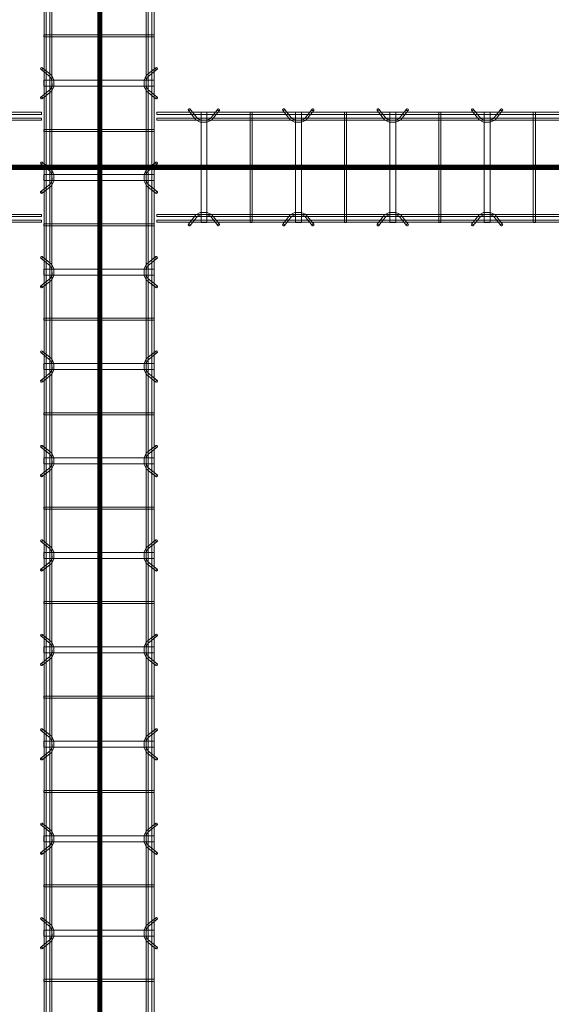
# Model space of a CAD drawing. Header units: inches. Extents: x -4136 to 1945, y -6639 to 12387.
# Tile 502 of 656: x -2069 to -2001, y 11302 to 11428. Entities that reach past the tile are written whole.
import ezdxf

# ---------------------------------------------------------------- set-up
doc = ezdxf.new("R2010")
doc.units = ezdxf.units.IN
doc.header["$MEASUREMENT"] = 0
doc.layers.add('A-GENM', color=7, linetype='Continuous', lineweight=9)
doc.layers.add('S-BEAM', color=7, linetype='Continuous', lineweight=9)

# ---------------------------------------------------------------- blocks, each defined once
blk = doc.blocks.new('Dowel bar assembly - Dowel bar assembly-669756-SLAB ON GROUND JOINTS')
at = {"layer": 'S-BEAM', "color": 253, "true_color": 0xaaaaaa}
for p, q in [((2175, 1.98), (0, 1.98)), ((0, 1.72), (2175, 1.72)), ((1403.87, 1.99), (1403.87, -12.01)), ((1404.13, 1.99), (1403.87, 1.99)), ((1403.87, 1.99), (1404.13, 1.99)), ((1404.13, -12.01), (1404.13, 1.99)), ((1408.02, 2.23), (1408.97, 1.03)), ((1409.18, 1.19), (1408.23, 2.39)), ((1409.62, 1.99), (1409.62, -12.01)), ((1410.38, 1.99), (1409.62, 1.99)), ((1409.62, 1.99), (1410.38, 1.99)), ((1410.38, -12.01), (1410.38, 1.99)), ((1411.76, 2.39), (1410.81, 1.19)), ((1411.01, 1.03), (1411.96, 2.23)), ((1415.87, 1.99), (1415.87, -12.01)), ((1416.13, 1.99), (1415.87, 1.99)), ((1415.87, 1.99), (1416.13, 1.99)), ((1416.13, -12.01), (1416.13, 1.99)), ((1420.02, 2.23), (1420.97, 1.03)), ((1421.18, 1.19), (1420.23, 2.39)), ((1421.62, 1.99), (1421.62, -12.01)), ((1422.38, 1.99), (1421.62, 1.99)), ((1421.62, 1.99), (1422.38, 1.99)), ((1422.38, -12.01), (1422.38, 1.99)), ((1423.76, 2.39), (1422.81, 1.19)), ((1423.01, 1.03), (1423.96, 2.23)), ((1427.87, 1.99), (1427.87, -12.01)), ((1428.13, 1.99), (1427.87, 1.99)), ((1427.87, 1.99), (1428.13, 1.99)), ((1428.13, -12.01), (1428.13, 1.99)), ((1432.02, 2.23), (1432.97, 1.03)), ((1433.18, 1.19), (1432.23, 2.39)), ((1433.62, 1.99), (1433.62, -12.01)), ((1434.38, 1.99), (1433.62, 1.99)), ((1433.62, 1.99), (1434.38, 1.99)), ((1434.38, -12.01), (1434.38, 1.99)), ((1435.76, 2.39), (1434.81, 1.19)), ((1435.01, 1.03), (1435.96, 2.23)), ((1439.87, 1.99), (1439.87, -12.01)), ((1440.13, 1.99), (1439.87, 1.99)), ((1439.87, 1.99), (1440.13, 1.99)), ((1440.13, -12.01), (1440.13, 1.99)), ((1444.02, 2.23), (1444.97, 1.03)), ((1445.18, 1.19), (1444.23, 2.39)), ((1445.62, 1.99), (1445.62, -12.01)), ((1446.38, 1.99), (1445.62, 1.99)), ((1445.62, 1.99), (1446.38, 1.99)), ((1446.38, -12.01), (1446.38, 1.99)), ((1447.76, 2.39), (1446.81, 1.19)), ((1447.01, 1.03), (1447.96, 2.23)), ((1451.87, 1.99), (1451.87, -12.01)), ((1452.13, 1.99), (1451.87, 1.99)), ((1451.87, 1.99), (1452.13, 1.99)), ((1452.13, -12.01), (1452.13, 1.99)), ((1456.02, 2.23), (1456.97, 1.03)), ((1457.18, 1.19), (1456.23, 2.39)), ((1457.62, 1.99), (1457.62, -12.01)), ((1458.38, 1.99), (1457.62, 1.99)), ((1457.62, 1.99), (1458.38, 1.99)), ((1458.38, -12.01), (1458.38, 1.99)), ((1459.76, 2.39), (1458.81, 1.19)), ((1459.01, 1.03), (1459.96, 2.23)), ((1463.87, 1.99), (1463.87, -12.01)), ((1464.13, 1.99), (1463.87, 1.99)), ((1463.87, 1.99), (1464.13, 1.99)), ((1464.13, -12.01), (1464.13, 1.99)), ((1468.02, 2.23), (1468.97, 1.03)), ((1469.18, 1.19), (1468.23, 2.39)), ((1469.62, 1.99), (1469.62, -12.01)), ((1470.38, 1.99), (1469.62, 1.99)), ((1469.62, 1.99), (1470.38, 1.99)), ((1470.38, -12.01), (1470.38, 1.99)), ((1471.76, 2.39), (1470.81, 1.19)), ((1471.01, 1.03), (1471.96, 2.23)), ((1475.87, 1.99), (1475.87, -12.01)), ((1476.13, 1.99), (1475.87, 1.99)), ((1475.87, 1.99), (1476.13, 1.99)), ((1476.13, -12.01), (1476.13, 1.99)), ((1480.02, 2.23), (1480.97, 1.03)), ((1481.18, 1.19), (1480.23, 2.39)), ((1481.62, 1.99), (1481.62, -12.01)), ((1482.38, 1.99), (1481.62, 1.99)), ((1481.62, 1.99), (1482.38, 1.99)), ((1482.38, -12.01), (1482.38, 1.99)), ((1483.76, 2.39), (1482.81, 1.19)), ((1483.01, 1.03), (1483.96, 2.23)), ((1487.87, 1.99), (1487.87, -12.01)), ((1488.13, 1.99), (1487.87, 1.99)), ((1487.87, 1.99), (1488.13, 1.99)), ((1488.13, -12.01), (1488.13, 1.99)), ((1492.02, 2.23), (1492.97, 1.03)), ((1493.18, 1.19), (1492.23, 2.39)), ((1493.62, 1.99), (1493.62, -12.01)), ((1494.38, 1.99), (1493.62, 1.99)), ((1493.62, 1.99), (1494.38, 1.99)), ((1494.38, -12.01), (1494.38, 1.99)), ((1495.76, 2.39), (1494.81, 1.19)), ((1495.01, 1.03), (1495.96, 2.23)), ((1499.87, 1.99), (1499.87, -12.01)), ((1500.13, 1.99), (1499.87, 1.99)), ((1499.87, 1.99), (1500.13, 1.99)), ((1500.13, -12.01), (1500.13, 1.99)), ((1504.02, 2.23), (1504.97, 1.03)), ((1505.18, 1.19), (1504.23, 2.39)), ((1505.62, 1.99), (1505.62, -12.01)), ((1506.38, 1.99), (1505.62, 1.99)), ((1505.62, 1.99), (1506.38, 1.99)), ((1506.38, -12.01), (1506.38, 1.99)), ((1507.76, 2.39), (1506.81, 1.19)), ((1507.01, 1.03), (1507.96, 2.23)), ((1511.87, 1.99), (1511.87, -12.01)), ((1512.13, 1.99), (1511.87, 1.99)), ((1511.87, 1.99), (1512.13, 1.99)), ((1512.13, -12.01), (1512.13, 1.99)), ((1516.02, 2.23), (1516.97, 1.03)), ((1517.18, 1.19), (1516.23, 2.39)), ((1517.62, 1.99), (1517.62, -12.01)), ((1518.38, 1.99), (1517.62, 1.99)), ((1517.62, 1.99), (1518.38, 1.99)), ((1518.38, -12.01), (1518.38, 1.99)), ((1519.76, 2.39), (1518.81, 1.19)), ((1519.01, 1.03), (1519.96, 2.23)), ((1523.87, 1.99), (1523.87, -12.01)), ((1524.13, 1.99), (1523.87, 1.99)), ((1523.87, 1.99), (1524.13, 1.99)), ((1524.13, -12.01), (1524.13, 1.99)), ((2175, 1.25), (0, 1.25)), ((0, 0.99), (2175, 0.99)), ((2175, -11.01), (0, -11.01)), ((1408.97, -11.05), (1408.02, -12.25)), ((1408.23, -12.41), (1409.18, -11.21)), ((1410.81, -11.21), (1411.76, -12.41)), ((1411.96, -12.25), (1411.01, -11.05)), ((1420.97, -11.05), (1420.02, -12.25)), ((1420.23, -12.41), (1421.18, -11.21)), ((1422.81, -11.21), (1423.76, -12.41)), ((1423.96, -12.25), (1423.01, -11.05)), ((1432.97, -11.05), (1432.02, -12.25)), ((1432.23, -12.41), (1433.18, -11.21)), ((1434.81, -11.21), (1435.76, -12.41)), ((1435.96, -12.25), (1435.01, -11.05)), ((1444.97, -11.05), (1444.02, -12.25)), ((1444.23, -12.41), (1445.18, -11.21)), ((1446.81, -11.21), (1447.76, -12.41)), ((1447.96, -12.25), (1447.01, -11.05)), ((1456.97, -11.05), (1456.02, -12.25)), ((1456.23, -12.41), (1457.18, -11.21)), ((1458.81, -11.21), (1459.76, -12.41)), ((1459.96, -12.25), (1459.01, -11.05)), ((1468.97, -11.05), (1468.02, -12.25)), ((1468.23, -12.41), (1469.18, -11.21)), ((1470.81, -11.21), (1471.76, -12.41)), ((1471.96, -12.25), (1471.01, -11.05)), ((1480.97, -11.05), (1480.02, -12.25)), ((1480.23, -12.41), (1481.18, -11.21)), ((1482.81, -11.21), (1483.76, -12.41)), ((1483.96, -12.25), (1483.01, -11.05)), ((1492.97, -11.05), (1492.02, -12.25)), ((1492.23, -12.41), (1493.18, -11.21)), ((1494.81, -11.21), (1495.76, -12.41)), ((1495.96, -12.25), (1495.01, -11.05)), ((1504.97, -11.05), (1504.02, -12.25)), ((1504.23, -12.41), (1505.18, -11.21)), ((1506.81, -11.21), (1507.76, -12.41)), ((1507.96, -12.25), (1507.01, -11.05)), ((1516.97, -11.05), (1516.02, -12.25)), ((1516.23, -12.41), (1517.18, -11.21)), ((1518.81, -11.21), (1519.76, -12.41)), ((1519.96, -12.25), (1519.01, -11.05)), ((0, -11.27), (2175, -11.27)), ((2175, -11.74), (0, -11.74)), ((0, -12), (2175, -12)), ((1404.13, -12.01), (1403.87, -12.01)), ((1403.87, -12.01), (1404.13, -12.01)), ((1410.38, -12.01), (1409.62, -12.01)), ((1409.62, -12.01), (1410.38, -12.01)), ((1416.13, -12.01), (1415.87, -12.01)), ((1415.87, -12.01), (1416.13, -12.01)), ((1422.38, -12.01), (1421.62, -12.01)), ((1421.62, -12.01), (1422.38, -12.01)), ((1428.13, -12.01), (1427.87, -12.01)), ((1427.87, -12.01), (1428.13, -12.01)), ((1434.38, -12.01), (1433.62, -12.01)), ((1433.62, -12.01), (1434.38, -12.01)), ((1440.13, -12.01), (1439.87, -12.01)), ((1439.87, -12.01), (1440.13, -12.01)), ((1446.38, -12.01), (1445.62, -12.01)), ((1445.62, -12.01), (1446.38, -12.01)), ((1452.13, -12.01), (1451.87, -12.01)), ((1451.87, -12.01), (1452.13, -12.01)), ((1458.38, -12.01), (1457.62, -12.01)), ((1457.62, -12.01), (1458.38, -12.01)), ((1464.13, -12.01), (1463.87, -12.01)), ((1463.87, -12.01), (1464.13, -12.01)), ((1470.38, -12.01), (1469.62, -12.01)), ((1469.62, -12.01), (1470.38, -12.01)), ((1476.13, -12.01), (1475.87, -12.01)), ((1475.87, -12.01), (1476.13, -12.01)), ((1482.38, -12.01), (1481.62, -12.01)), ((1481.62, -12.01), (1482.38, -12.01)), ((1488.13, -12.01), (1487.87, -12.01)), ((1487.87, -12.01), (1488.13, -12.01)), ((1494.38, -12.01), (1493.62, -12.01)), ((1493.62, -12.01), (1494.38, -12.01)), ((1500.13, -12.01), (1499.87, -12.01)), ((1499.87, -12.01), (1500.13, -12.01)), ((1506.38, -12.01), (1505.62, -12.01)), ((1505.62, -12.01), (1506.38, -12.01)), ((1512.13, -12.01), (1511.87, -12.01)), ((1511.87, -12.01), (1512.13, -12.01)), ((1518.38, -12.01), (1517.62, -12.01)), ((1517.62, -12.01), (1518.38, -12.01)), ((1524.13, -12.01), (1523.87, -12.01)), ((1523.87, -12.01), (1524.13, -12.01))]:
    blk.add_line(p, q, dxfattribs=at)
at = {"layer": 'S-BEAM', "color": 253, "true_color": 0xaaaaaa, "flags": 128}
for points in [[(1408.97, 1.03), (1409.53, 0.73), (1410.39, 0.72), (1410.97, 0.99), (1411.01, 1.03)], [(1409.18, 1.19), (1409.62, 0.97), (1410.38, 0.98), (1410.81, 1.19)], [(1420.97, 1.03), (1421.53, 0.73), (1422.39, 0.72), (1422.97, 0.99), (1423.01, 1.03)], [(1421.18, 1.19), (1421.62, 0.97), (1422.38, 0.98), (1422.81, 1.19)], [(1432.97, 1.03), (1433.53, 0.73), (1434.39, 0.72), (1434.97, 0.99), (1435.01, 1.03)], [(1433.18, 1.19), (1433.62, 0.97), (1434.38, 0.98), (1434.81, 1.19)], [(1444.97, 1.03), (1445.53, 0.73), (1446.39, 0.72), (1446.97, 0.99), (1447.01, 1.03)], [(1445.18, 1.19), (1445.62, 0.97), (1446.38, 0.98), (1446.81, 1.19)], [(1456.97, 1.03), (1457.53, 0.73), (1458.39, 0.72), (1458.97, 0.99), (1459.01, 1.03)], [(1457.18, 1.19), (1457.62, 0.97), (1458.38, 0.98), (1458.81, 1.19)], [(1468.97, 1.03), (1469.53, 0.73), (1470.39, 0.72), (1470.97, 0.99), (1471.01, 1.03)], [(1469.18, 1.19), (1469.62, 0.97), (1470.38, 0.98), (1470.81, 1.19)], [(1480.97, 1.03), (1481.53, 0.73), (1482.39, 0.72), (1482.97, 0.99), (1483.01, 1.03)], [(1481.18, 1.19), (1481.62, 0.97), (1482.38, 0.98), (1482.81, 1.19)], [(1492.97, 1.03), (1493.53, 0.73), (1494.39, 0.72), (1494.97, 0.99), (1495.01, 1.03)], [(1493.18, 1.19), (1493.62, 0.97), (1494.38, 0.98), (1494.81, 1.19)], [(1504.97, 1.03), (1505.53, 0.73), (1506.39, 0.72), (1506.97, 0.99), (1507.01, 1.03)], [(1505.18, 1.19), (1505.62, 0.97), (1506.38, 0.98), (1506.81, 1.19)], [(1516.97, 1.03), (1517.53, 0.73), (1518.39, 0.72), (1518.97, 0.99), (1519.01, 1.03)], [(1517.18, 1.19), (1517.62, 0.97), (1518.38, 0.98), (1518.81, 1.19)], [(1408.97, -11.05), (1409.53, -10.75), (1410.39, -10.74), (1410.97, -11.01), (1411.01, -11.05)], [(1409.18, -11.21), (1409.62, -10.99), (1410.38, -11), (1410.81, -11.21)], [(1420.97, -11.05), (1421.53, -10.75), (1422.39, -10.74), (1422.97, -11.01), (1423.01, -11.05)], [(1421.18, -11.21), (1421.62, -10.99), (1422.38, -11), (1422.81, -11.21)], [(1432.97, -11.05), (1433.53, -10.75), (1434.39, -10.74), (1434.97, -11.01), (1435.01, -11.05)], [(1433.18, -11.21), (1433.62, -10.99), (1434.38, -11), (1434.81, -11.21)], [(1444.97, -11.05), (1445.53, -10.75), (1446.39, -10.74), (1446.97, -11.01), (1447.01, -11.05)], [(1445.18, -11.21), (1445.62, -10.99), (1446.38, -11), (1446.81, -11.21)], [(1456.97, -11.05), (1457.53, -10.75), (1458.39, -10.74), (1458.97, -11.01), (1459.01, -11.05)], [(1457.18, -11.21), (1457.62, -10.99), (1458.38, -11), (1458.81, -11.21)], [(1468.97, -11.05), (1469.53, -10.75), (1470.39, -10.74), (1470.97, -11.01), (1471.01, -11.05)], [(1469.18, -11.21), (1469.62, -10.99), (1470.38, -11), (1470.81, -11.21)], [(1480.97, -11.05), (1481.53, -10.75), (1482.39, -10.74), (1482.97, -11.01), (1483.01, -11.05)], [(1481.18, -11.21), (1481.62, -10.99), (1482.38, -11), (1482.81, -11.21)], [(1492.97, -11.05), (1493.53, -10.75), (1494.39, -10.74), (1494.97, -11.01), (1495.01, -11.05)], [(1493.18, -11.21), (1493.62, -10.99), (1494.38, -11), (1494.81, -11.21)], [(1504.97, -11.05), (1505.53, -10.75), (1506.39, -10.74), (1506.97, -11.01), (1507.01, -11.05)], [(1505.18, -11.21), (1505.62, -10.99), (1506.38, -11), (1506.81, -11.21)], [(1516.97, -11.05), (1517.53, -10.75), (1518.39, -10.74), (1518.97, -11.01), (1519.01, -11.05)], [(1517.18, -11.21), (1517.62, -10.99), (1518.38, -11), (1518.81, -11.21)]]:
    blk.add_lwpolyline(points, dxfattribs=at)
at = {"layer": 'S-BEAM', "color": 253, "true_color": 0xaaaaaa}
for centre, major_axis, start_param, end_param in [((1408.12, 2.31), (0.101, 0.08), 5.709265, 8.850858), ((1408.12, 2.31), (0.101, 0.08), 2.567673, 5.709265), ((1411.86, 2.31), (-0.101, 0.08), 3.715513, 6.857105), ((1411.86, 2.31), (-0.101, 0.08), 0.57392, 3.715513), ((1420.12, 2.31), (0.101, 0.08), 5.709265, 8.850858), ((1420.12, 2.31), (0.101, 0.08), 2.567673, 5.709265), ((1423.86, 2.31), (-0.101, 0.08), 3.715513, 6.857105), ((1423.86, 2.31), (-0.101, 0.08), 0.57392, 3.715513), ((1432.12, 2.31), (0.101, 0.08), 5.709265, 8.850858), ((1432.12, 2.31), (0.101, 0.08), 2.567673, 5.709265), ((1435.86, 2.31), (-0.101, 0.08), 3.715513, 6.857105), ((1435.86, 2.31), (-0.101, 0.08), 0.57392, 3.715513), ((1444.12, 2.31), (0.101, 0.08), 5.709265, 8.850858), ((1444.12, 2.31), (0.101, 0.08), 2.567673, 5.709265), ((1447.86, 2.31), (-0.101, 0.08), 3.715513, 6.857105), ((1447.86, 2.31), (-0.101, 0.08), 0.57392, 3.715513), ((1456.12, 2.31), (0.101, 0.08), 5.709265, 8.850858), ((1456.12, 2.31), (0.101, 0.08), 2.567673, 5.709265), ((1459.86, 2.31), (-0.101, 0.08), 3.715513, 6.857105), ((1459.86, 2.31), (-0.101, 0.08), 0.57392, 3.715513), ((1468.12, 2.31), (0.101, 0.08), 5.709265, 8.850858), ((1468.12, 2.31), (0.101, 0.08), 2.567673, 5.709265), ((1471.86, 2.31), (-0.101, 0.08), 3.715513, 6.857105), ((1471.86, 2.31), (-0.101, 0.08), 0.57392, 3.715513), ((1480.12, 2.31), (0.101, 0.08), 5.709265, 8.850858), ((1480.12, 2.31), (0.101, 0.08), 2.567673, 5.709265), ((1483.86, 2.31), (-0.101, 0.08), 3.715513, 6.857105), ((1483.86, 2.31), (-0.101, 0.08), 0.57392, 3.715513), ((1492.12, 2.31), (0.101, 0.08), 5.709265, 8.850858), ((1492.12, 2.31), (0.101, 0.08), 2.567673, 5.709265), ((1495.86, 2.31), (-0.101, 0.08), 3.715513, 6.857105), ((1495.86, 2.31), (-0.101, 0.08), 0.57392, 3.715513), ((1504.12, 2.31), (0.101, 0.08), 5.709265, 8.850858), ((1504.12, 2.31), (0.101, 0.08), 2.567673, 5.709265), ((1507.86, 2.31), (-0.101, 0.08), 3.715513, 6.857105), ((1507.86, 2.31), (-0.101, 0.08), 0.57392, 3.715513), ((1516.12, 2.31), (0.101, 0.08), 5.709265, 8.850858), ((1516.12, 2.31), (0.101, 0.08), 2.567673, 5.709265), ((1519.86, 2.31), (-0.101, 0.08), 3.715513, 6.857105), ((1519.86, 2.31), (-0.101, 0.08), 0.57392, 3.715513), ((1408.12, -12.33), (-0.101, 0.08), 3.715513, 6.857105), ((1408.12, -12.33), (-0.101, 0.08), 0.57392, 3.715513), ((1411.86, -12.33), (0.101, 0.08), 5.709265, 8.850858), ((1411.86, -12.33), (0.101, 0.08), 2.567673, 5.709265), ((1420.12, -12.33), (-0.101, 0.08), 3.715513, 6.857105), ((1420.12, -12.33), (-0.101, 0.08), 0.57392, 3.715513), ((1423.86, -12.33), (0.101, 0.08), 5.709265, 8.850858), ((1423.86, -12.33), (0.101, 0.08), 2.567673, 5.709265), ((1432.12, -12.33), (-0.101, 0.08), 3.715513, 6.857105), ((1432.12, -12.33), (-0.101, 0.08), 0.57392, 3.715513), ((1435.86, -12.33), (0.101, 0.08), 5.709265, 8.850858), ((1435.86, -12.33), (0.101, 0.08), 2.567673, 5.709265), ((1444.12, -12.33), (-0.101, 0.08), 3.715513, 6.857105), ((1444.12, -12.33), (-0.101, 0.08), 0.57392, 3.715513), ((1447.86, -12.33), (0.101, 0.08), 5.709265, 8.850858), ((1447.86, -12.33), (0.101, 0.08), 2.567673, 5.709265), ((1456.12, -12.33), (-0.101, 0.08), 3.715513, 6.857105), ((1456.12, -12.33), (-0.101, 0.08), 0.57392, 3.715513), ((1459.86, -12.33), (0.101, 0.08), 5.709265, 8.850858), ((1459.86, -12.33), (0.101, 0.08), 2.567673, 5.709265), ((1468.12, -12.33), (-0.101, 0.08), 3.715513, 6.857105), ((1468.12, -12.33), (-0.101, 0.08), 0.57392, 3.715513), ((1471.86, -12.33), (0.101, 0.08), 5.709265, 8.850858), ((1471.86, -12.33), (0.101, 0.08), 2.567673, 5.709265), ((1480.12, -12.33), (-0.101, 0.08), 3.715513, 6.857105), ((1480.12, -12.33), (-0.101, 0.08), 0.57392, 3.715513), ((1483.86, -12.33), (0.101, 0.08), 5.709265, 8.850858), ((1483.86, -12.33), (0.101, 0.08), 2.567673, 5.709265), ((1492.12, -12.33), (-0.101, 0.08), 3.715513, 6.857105), ((1492.12, -12.33), (-0.101, 0.08), 0.57392, 3.715513), ((1495.86, -12.33), (0.101, 0.08), 5.709265, 8.850858), ((1495.86, -12.33), (0.101, 0.08), 2.567673, 5.709265), ((1504.12, -12.33), (-0.101, 0.08), 3.715513, 6.857105), ((1504.12, -12.33), (-0.101, 0.08), 0.57392, 3.715513), ((1507.86, -12.33), (0.101, 0.08), 5.709265, 8.850858), ((1507.86, -12.33), (0.101, 0.08), 2.567673, 5.709265), ((1516.12, -12.33), (-0.101, 0.08), 3.715513, 6.857105), ((1516.12, -12.33), (-0.101, 0.08), 0.57392, 3.715513), ((1519.86, -12.33), (0.101, 0.08), 5.709265, 8.850858), ((1519.86, -12.33), (0.101, 0.08), 2.567673, 5.709265)]:
    blk.add_ellipse(centre, major_axis=major_axis, ratio=0.816528, start_param=start_param, end_param=end_param, dxfattribs=at)
blk = doc.blocks.new('Dowel bar assembly - Dowel bar assembly-674791-SLAB ON GROUND JOINTS')
at = {"layer": 'S-BEAM', "color": 253, "true_color": 0xaaaaaa}
for p, q in [((100.26, 1.98), (0, 1.98)), ((0, 1.72), (100.26, 1.72)), ((100.26, 1.98), (100.26, 1.72)), ((100.26, 1.72), (100.26, 1.98)), ((100.26, 1.25), (0, 1.25)), ((0, 0.99), (100.26, 0.99)), ((100.26, 0.99), (100.26, 1.25)), ((100.26, 1.25), (100.26, 0.99)), ((100.26, -11.01), (0, -11.01)), ((100.26, -11.27), (100.26, -11.01)), ((100.26, -11.01), (100.26, -11.27)), ((0, -11.27), (100.26, -11.27)), ((100.26, -11.74), (0, -11.74)), ((0, -12), (100.26, -12)), ((100.26, -12), (100.26, -11.74)), ((100.26, -11.74), (100.26, -12))]:
    blk.add_line(p, q, dxfattribs=at)
blk = doc.blocks.new('Dowel bar assembly - Dowel bar assembly-675810-SLAB ON GROUND JOINTS')
at = {"layer": 'S-BEAM', "color": 253, "true_color": 0xaaaaaa}
for p, q in [((107.5, 1.98), (0, 1.98)), ((0, 1.98), (0, 1.72)), ((0, 1.72), (0, 1.98)), ((0, 1.72), (107.5, 1.72)), ((4.02, 2.23), (4.97, 1.03)), ((5.18, 1.19), (4.23, 2.39)), ((5.63, 1.99), (5.63, -12.01)), ((6.38, 1.99), (5.63, 1.99)), ((5.63, 1.99), (6.38, 1.99)), ((6.38, -12.01), (6.38, 1.99)), ((7.76, 2.39), (6.81, 1.19)), ((7.01, 1.03), (7.96, 2.23)), ((11.87, 1.99), (11.87, -12.01)), ((12.13, 1.99), (11.87, 1.99)), ((11.87, 1.99), (12.13, 1.99)), ((12.13, -12.01), (12.13, 1.99)), ((16.02, 2.23), (16.97, 1.03)), ((17.18, 1.19), (16.23, 2.39)), ((17.63, 1.99), (17.63, -12.01)), ((18.38, 1.99), (17.63, 1.99)), ((17.63, 1.99), (18.38, 1.99)), ((18.38, -12.01), (18.38, 1.99)), ((19.76, 2.39), (18.81, 1.19)), ((19.01, 1.03), (19.96, 2.23)), ((23.87, 1.99), (23.87, -12.01)), ((24.13, 1.99), (23.87, 1.99)), ((23.87, 1.99), (24.13, 1.99)), ((24.13, -12.01), (24.13, 1.99)), ((28.02, 2.23), (28.97, 1.03)), ((29.18, 1.19), (28.23, 2.39)), ((29.63, 1.99), (29.63, -12.01)), ((30.38, 1.99), (29.63, 1.99)), ((29.63, 1.99), (30.38, 1.99)), ((30.38, -12.01), (30.38, 1.99)), ((31.76, 2.39), (30.81, 1.19)), ((31.01, 1.03), (31.96, 2.23)), ((35.87, 1.99), (35.87, -12.01)), ((36.13, 1.99), (35.87, 1.99)), ((35.87, 1.99), (36.13, 1.99)), ((36.13, -12.01), (36.13, 1.99)), ((40.02, 2.23), (40.97, 1.03)), ((41.18, 1.19), (40.23, 2.39)), ((41.63, 1.99), (41.63, -12.01)), ((42.38, 1.99), (41.63, 1.99)), ((41.63, 1.99), (42.38, 1.99)), ((42.38, -12.01), (42.38, 1.99)), ((43.76, 2.39), (42.81, 1.19)), ((43.01, 1.03), (43.96, 2.23)), ((47.87, 1.99), (47.87, -12.01)), ((48.13, 1.99), (47.87, 1.99)), ((47.87, 1.99), (48.13, 1.99)), ((48.13, -12.01), (48.13, 1.99)), ((107.5, 1.25), (0, 1.25)), ((0, 0.99), (0, 1.25)), ((0, 1.25), (0, 0.99)), ((0, 0.99), (107.5, 0.99)), ((107.5, -11.01), (0, -11.01)), ((0, -11.27), (0, -11.01)), ((0, -11.01), (0, -11.27)), ((4.97, -11.05), (4.02, -12.25)), ((4.23, -12.41), (5.18, -11.21)), ((6.81, -11.21), (7.76, -12.41)), ((7.96, -12.25), (7.01, -11.05)), ((16.97, -11.05), (16.02, -12.25)), ((16.23, -12.41), (17.18, -11.21)), ((18.81, -11.21), (19.76, -12.41)), ((19.96, -12.25), (19.01, -11.05)), ((28.97, -11.05), (28.02, -12.25)), ((28.23, -12.41), (29.18, -11.21)), ((30.81, -11.21), (31.76, -12.41)), ((31.96, -12.25), (31.01, -11.05)), ((40.97, -11.05), (40.02, -12.25)), ((40.23, -12.41), (41.18, -11.21)), ((42.81, -11.21), (43.76, -12.41)), ((43.96, -12.25), (43.01, -11.05)), ((0, -11.27), (107.5, -11.27)), ((107.5, -11.74), (0, -11.74)), ((0, -12), (0, -11.74)), ((0, -11.74), (0, -12)), ((0, -12), (107.5, -12)), ((6.38, -12.01), (5.63, -12.01)), ((5.63, -12.01), (6.38, -12.01)), ((12.13, -12.01), (11.87, -12.01)), ((11.87, -12.01), (12.13, -12.01)), ((18.38, -12.01), (17.63, -12.01)), ((17.63, -12.01), (18.38, -12.01)), ((24.13, -12.01), (23.87, -12.01)), ((23.87, -12.01), (24.13, -12.01)), ((30.38, -12.01), (29.63, -12.01)), ((29.63, -12.01), (30.38, -12.01)), ((36.13, -12.01), (35.87, -12.01)), ((35.87, -12.01), (36.13, -12.01)), ((42.38, -12.01), (41.63, -12.01)), ((41.63, -12.01), (42.38, -12.01)), ((48.13, -12.01), (47.87, -12.01)), ((47.87, -12.01), (48.13, -12.01))]:
    blk.add_line(p, q, dxfattribs=at)
at = {"layer": 'S-BEAM', "color": 253, "true_color": 0xaaaaaa, "flags": 128}
for points in [[(4.97, 1.03), (5.53, 0.73), (6.39, 0.72), (6.97, 0.99), (7.01, 1.03)], [(5.18, 1.19), (5.62, 0.97), (6.38, 0.98), (6.81, 1.19)], [(16.97, 1.03), (17.53, 0.73), (18.39, 0.72), (18.97, 0.99), (19.01, 1.03)], [(17.18, 1.19), (17.62, 0.97), (18.38, 0.98), (18.81, 1.19)], [(28.97, 1.03), (29.53, 0.73), (30.39, 0.72), (30.97, 0.99), (31.01, 1.03)], [(29.18, 1.19), (29.62, 0.97), (30.38, 0.98), (30.81, 1.19)], [(40.97, 1.03), (41.53, 0.73), (42.39, 0.72), (42.97, 0.99), (43.01, 1.03)], [(41.18, 1.19), (41.62, 0.97), (42.38, 0.98), (42.81, 1.19)], [(4.97, -11.05), (5.53, -10.75), (6.39, -10.74), (6.97, -11.01), (7.01, -11.05)], [(5.18, -11.21), (5.62, -10.99), (6.38, -11), (6.81, -11.21)], [(16.97, -11.05), (17.53, -10.75), (18.39, -10.74), (18.97, -11.01), (19.01, -11.05)], [(17.18, -11.21), (17.62, -10.99), (18.38, -11), (18.81, -11.21)], [(28.97, -11.05), (29.53, -10.75), (30.39, -10.74), (30.97, -11.01), (31.01, -11.05)], [(29.18, -11.21), (29.62, -10.99), (30.38, -11), (30.81, -11.21)], [(40.97, -11.05), (41.53, -10.75), (42.39, -10.74), (42.97, -11.01), (43.01, -11.05)], [(41.18, -11.21), (41.62, -10.99), (42.38, -11), (42.81, -11.21)]]:
    blk.add_lwpolyline(points, dxfattribs=at)
at = {"layer": 'S-BEAM', "color": 253, "true_color": 0xaaaaaa}
for centre, major_axis, start_param, end_param in [((4.12, 2.31), (0.101, 0.08), 5.709265, 8.850858), ((4.12, 2.31), (0.101, 0.08), 2.567673, 5.709265), ((7.86, 2.31), (-0.101, 0.08), 3.715513, 6.857105), ((7.86, 2.31), (-0.101, 0.08), 0.57392, 3.715513), ((16.12, 2.31), (0.101, 0.08), 5.709265, 8.850858), ((16.12, 2.31), (0.101, 0.08), 2.567673, 5.709265), ((19.86, 2.31), (-0.101, 0.08), 3.715513, 6.857105), ((19.86, 2.31), (-0.101, 0.08), 0.57392, 3.715513), ((28.12, 2.31), (0.101, 0.08), 5.709265, 8.850858), ((28.12, 2.31), (0.101, 0.08), 2.567673, 5.709265), ((31.86, 2.31), (-0.101, 0.08), 3.715513, 6.857105), ((31.86, 2.31), (-0.101, 0.08), 0.57392, 3.715513), ((40.12, 2.31), (0.101, 0.08), 5.709265, 8.850858), ((40.12, 2.31), (0.101, 0.08), 2.567673, 5.709265), ((43.86, 2.31), (-0.101, 0.08), 3.715513, 6.857105), ((43.86, 2.31), (-0.101, 0.08), 0.57392, 3.715513), ((4.12, -12.33), (-0.101, 0.08), 3.715513, 6.857105), ((4.12, -12.33), (-0.101, 0.08), 0.57392, 3.715513), ((7.86, -12.33), (0.101, 0.08), 5.709265, 8.850858), ((7.86, -12.33), (0.101, 0.08), 2.567673, 5.709265), ((16.12, -12.33), (-0.101, 0.08), 3.715513, 6.857105), ((16.12, -12.33), (-0.101, 0.08), 0.57392, 3.715513), ((19.86, -12.33), (0.101, 0.08), 5.709265, 8.850858), ((19.86, -12.33), (0.101, 0.08), 2.567673, 5.709265), ((28.12, -12.33), (-0.101, 0.08), 3.715513, 6.857105), ((28.12, -12.33), (-0.101, 0.08), 0.57392, 3.715513), ((31.86, -12.33), (0.101, 0.08), 5.709265, 8.850858), ((31.86, -12.33), (0.101, 0.08), 2.567673, 5.709265), ((40.12, -12.33), (-0.101, 0.08), 3.715513, 6.857105), ((40.12, -12.33), (-0.101, 0.08), 0.57392, 3.715513), ((43.86, -12.33), (0.101, 0.08), 5.709265, 8.850858), ((43.86, -12.33), (0.101, 0.08), 2.567673, 5.709265)]:
    blk.add_ellipse(centre, major_axis=major_axis, ratio=0.816528, start_param=start_param, end_param=end_param, dxfattribs=at)

msp = doc.modelspace()

# ---------------------------------------------------------------- hatches: boundary and pattern name
at = {"layer": 'A-GENM', "true_color": 0x0000ff}
for points in [[(-2058.15717, 12077.1894), (-2058.15717, 12076.87444), (-2058.15717, 9901.50436), (-2058.15717, 9901.1894), (-2058.58036, 9901.1894), (-2058.58036, 9901.50436), (-2058.58036, 12076.87444), (-2058.58036, 12077.1894)], [(-2058.52059, 9901.1894), (-2058.52059, 9901.50436), (-2058.52059, 12076.87444), (-2058.52059, 12077.1894), (-2058.12689, 12077.1894), (-2058.12689, 12076.87444), (-2058.12689, 9901.50436), (-2058.12689, 9901.1894)], [(-2058.15869, 12077.1894), (-2058.15869, 12076.87444), (-2058.15869, 9901.50436), (-2058.15869, 9901.1894), (-2058.50273, 9901.1894), (-2058.50273, 9901.50436), (-2058.50273, 12076.87444), (-2058.50273, 12077.1894)], [(-2058.07181, 12077.1894), (-2058.07181, 12076.87444), (-2058.07181, 9901.50436), (-2058.07181, 9901.1894), (-2058.49348, 9901.1894), (-2058.49348, 9901.50436), (-2058.49348, 12076.87444), (-2058.49348, 12077.1894)], [(-2058.2803, 12077.1894), (-2058.2803, 12076.87444), (-2058.2803, 9901.50436), (-2058.2803, 9901.1894), (-2058.36718, 9901.1894), (-2058.36718, 9901.50436), (-2058.36718, 12076.87444), (-2058.36718, 12077.1894)], [(-2058.07029, 12077.1894), (-2058.07029, 12076.87444), (-2058.07029, 9901.50436), (-2058.07029, 9901.1894), (-2058.2803, 9901.1894), (-2058.2803, 9901.50436), (-2058.2803, 12076.87444), (-2058.2803, 12077.1894)], [(-3819.32374, 11409.06785), (-3819.00878, 11409.06785), (-1943.6387, 11409.06785), (-1943.32374, 11409.06785), (-1943.13624, 11409.06785), (-1943.13624, 11408.85784), (-1943.32374, 11408.85784), (-1943.6387, 11408.85784), (-3819.00878, 11408.85784), (-3819.32374, 11408.85784)], [(-3819.32374, 11409.06633), (-3819.00878, 11409.06633), (-1943.6387, 11409.06633), (-1943.32374, 11409.06633), (-1943.13624, 11409.06633), (-1943.13624, 11408.64465), (-1943.32374, 11408.64465), (-1943.6387, 11408.64465), (-3819.00878, 11408.64465), (-3819.32374, 11408.64465)], [(-1943.13624, 11408.61755), (-1943.32374, 11408.61755), (-1943.6387, 11408.61755), (-3819.00878, 11408.61755), (-3819.32374, 11408.61755), (-3819.32374, 11409.01125), (-3819.00878, 11409.01125), (-1943.6387, 11409.01125), (-1943.32374, 11409.01125), (-1943.13624, 11409.01125)], [(-3819.32374, 11408.98097), (-3819.00878, 11408.98097), (-1943.6387, 11408.98097), (-1943.32374, 11408.98097), (-1943.13624, 11408.98097), (-1943.13624, 11408.55777), (-1943.32374, 11408.55777), (-1943.6387, 11408.55777), (-3819.00878, 11408.55777), (-3819.32374, 11408.55777)], [(-3819.32374, 11408.97945), (-3819.00878, 11408.97945), (-1943.6387, 11408.97945), (-1943.32374, 11408.97945), (-1943.13624, 11408.97945), (-1943.13624, 11408.63541), (-1943.32374, 11408.63541), (-1943.6387, 11408.63541), (-3819.00878, 11408.63541), (-3819.32374, 11408.63541)], [(-3819.32374, 11408.85784), (-3819.00878, 11408.85784), (-1943.6387, 11408.85784), (-1943.32374, 11408.85784), (-1943.13624, 11408.85784), (-1943.13624, 11408.77096), (-1943.32374, 11408.77096), (-1943.6387, 11408.77096), (-3819.00878, 11408.77096), (-3819.32374, 11408.77096)]]:
    msp.add_hatch(color=5, dxfattribs=at).paths.add_polyline_path(points, flags=0)

# ---------------------------------------------------------------- linework, layer by layer
at = {"layer": 'A-GENM', "color": 5, "true_color": 0x0000ff}
for p, q in [((-2058.58036, 9901.50436), (-2058.58036, 12076.87444)), ((-2058.52059, 12076.87444), (-2058.52059, 9901.50436)), ((-2058.52059, 12076.87444), (-2058.52059, 9901.50436)), ((-2058.50273, 12076.87444), (-2058.50273, 9901.50436)), ((-2058.49348, 9901.50436), (-2058.49348, 12076.87444)), ((-2058.48122, 9901.50436), (-2058.48122, 12076.87444)), ((-2058.48122, 12076.87444), (-2058.48122, 9901.50436)), ((-2058.41585, 9901.50436), (-2058.41585, 12076.87444)), ((-2058.36718, 9901.50436), (-2058.36718, 12076.87444)), ((-2058.2803, 12076.87444), (-2058.2803, 9901.50436)), ((-2058.16626, 9901.50436), (-2058.16626, 12076.87444)), ((-2058.16626, 9901.50436), (-2058.16626, 12076.87444)), ((-2058.15869, 9901.50436), (-2058.15869, 12076.87444)), ((-2058.15717, 9901.50436), (-2058.15717, 12076.87444)), ((-2058.12689, 12076.87444), (-2058.12689, 9901.50436)), ((-2058.12689, 12076.87444), (-2058.12689, 9901.50436)), ((-2058.07181, 9901.50436), (-2058.07181, 12076.87444)), ((-2058.07029, 9901.50436), (-2058.07029, 12076.87444)), ((-1943.6387, 11409.06785), (-3819.00878, 11409.06785)), ((-1943.6387, 11409.06633), (-3819.00878, 11409.06633)), ((-3819.00878, 11409.01125), (-1943.6387, 11409.01125)), ((-3819.00878, 11409.01125), (-1943.6387, 11409.01125)), ((-1943.6387, 11408.98097), (-3819.00878, 11408.98097)), ((-1943.6387, 11408.97945), (-3819.00878, 11408.97945)), ((-1943.6387, 11408.97188), (-3819.00878, 11408.97188)), ((-1943.6387, 11408.97188), (-3819.00878, 11408.97188)), ((-3819.00878, 11408.85784), (-1943.6387, 11408.85784)), ((-1943.6387, 11408.77096), (-3819.00878, 11408.77096)), ((-1943.6387, 11408.72229), (-3819.00878, 11408.72229)), ((-1943.6387, 11408.65692), (-3819.00878, 11408.65692)), ((-3819.00878, 11408.65692), (-1943.6387, 11408.65692)), ((-1943.6387, 11408.64465), (-3819.00878, 11408.64465)), ((-3819.00878, 11408.63541), (-1943.6387, 11408.63541)), ((-3819.00878, 11408.61755), (-1943.6387, 11408.61755)), ((-3819.00878, 11408.61755), (-1943.6387, 11408.61755)), ((-1943.6387, 11408.55777), (-3819.00878, 11408.55777))]:
    msp.add_line(p, q, dxfattribs=at)

# ---------------------------------------------------------------- block references
at = {"layer": 'S-BEAM', "color": 253, "true_color": 0xaaaaaa, "rotation": 89.99999999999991}
msp.add_blockref('Dowel bar assembly - Dowel bar assembly-669756-SLAB ON GROUND JOINTS', (-2063.43092, 9901.50636), dxfattribs=at)
at = {"layer": 'S-BEAM', "color": 253, "true_color": 0xaaaaaa}
for name, p in [('Dowel bar assembly - Dowel bar assembly-674791-SLAB ON GROUND JOINTS', (-2165.98094, 11413.82459)), ('Dowel bar assembly - Dowel bar assembly-675810-SLAB ON GROUND JOINTS', (-2051.0767, 11413.82459))]:
    msp.add_blockref(name, p, dxfattribs=at)

doc.saveas('drawing.dxf')
